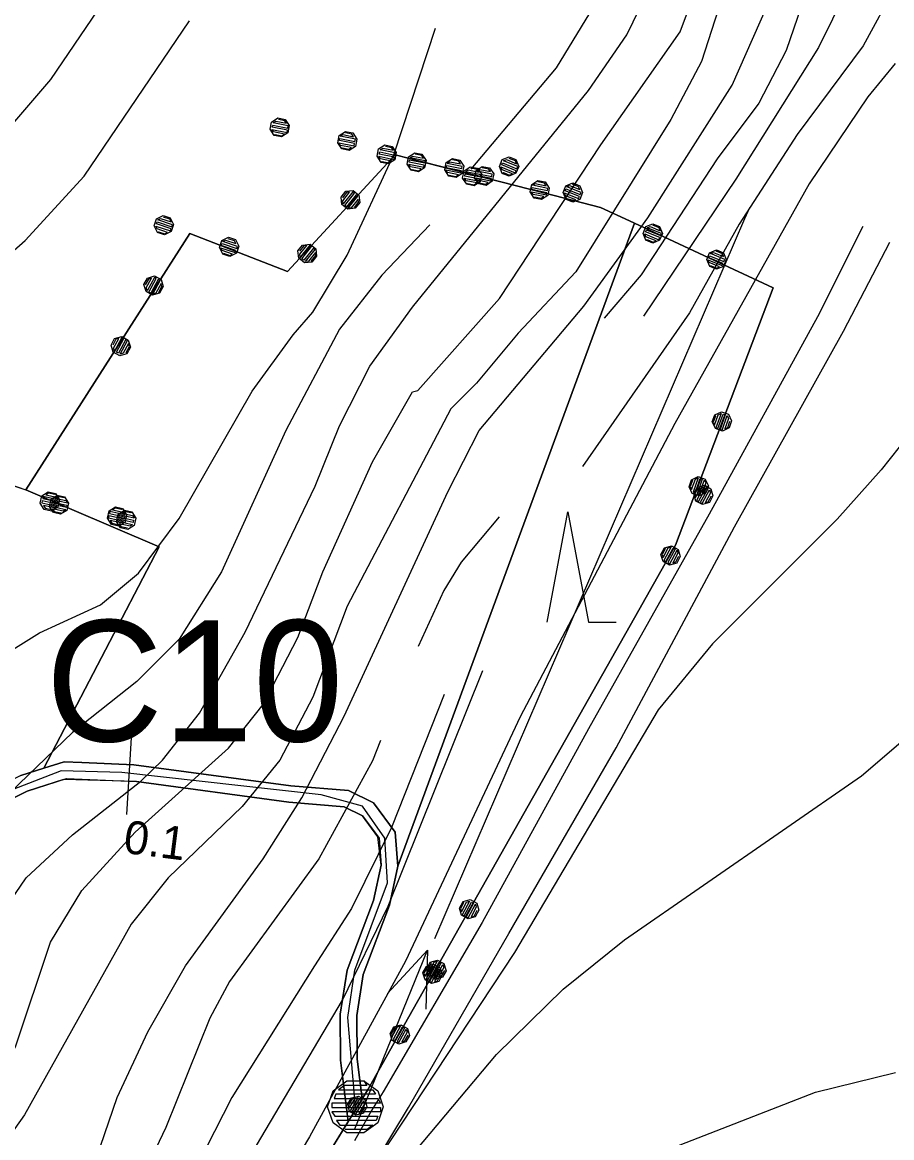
# Model space of a CAD drawing. Extents: x -645676 to -642474, y -1077513 to -1072613.
# Drawn here: x -643178.8 to -643021.2, y -1072932.3 to -1072729.9 of the extents above; entities that cross this region are included whole.
import ezdxf

# ---------------------------------------------------------------- set-up
doc = ezdxf.new("R2010")
doc.units = 0
for name, color, linetype in [('Kanalizace', 7, 'Continuous'), ('KULTURY_STAV', 7, 'Continuous'), ('KULTURY_ZNACKY', 7, 'Continuous'), ('OBVOD_PU', 7, 'Continuous'), ('PC_POPIS_STAV', 7, 'Continuous'), ('PC_STAN_STAV', 7, 'Continuous'), ('PC_STAV', 7, 'Continuous'), ('Silnice_II__t__dy_a_III__t__dy', 7, 'Continuous'), ('SPRAV_HR_STAV', 7, 'Continuous'), ('VODOVOD', 7, 'Continuous'), ('VRSTEVNICE', 7, 'Continuous')]:
    doc.layers.add(name, color=color, linetype=linetype)

# ---------------------------------------------------------------- blocks, each defined once
blk = doc.blocks.new('$437')
blk.add_lwpolyline([(0.15, 0.48), (0.4, 0.3), (0.5, 0.01), (0.4, -0.28), (0.15, -0.46), (-0.16, -0.46), (-0.41, -0.28), (-0.51, 0.01), (-0.41, 0.3), (-0.16, 0.48), (0.15, 0.48), (0.2, 0.4), (-0.2, 0.4), (-0.31, 0.32), (0.31, 0.32), (0.36, 0.24), (-0.36, 0.24), (-0.39, 0.16), (0.4, 0.16), (0.45, 0.08), (-0.43, 0.08), (-0.43, 0), (0.45, 0), (0.45, -0.08), (-0.43, -0.08), (-0.38, -0.16), (0.4, -0.16), (0.37, -0.24), (-0.35, -0.24), (-0.29, -0.32), (0.31, -0.32), (0.21, -0.4), (-0.19, -0.4)])
blk = doc.blocks.new('$943')
blk.add_line((0, 1.5), (0, -1.5))
blk = doc.blocks.new('3$0800')
blk.add_lwpolyline([(-0.75, 0), (0, 4), (0.75, 0), (1.75, 0)])
blk = doc.blocks.new('6$1520')
blk.add_line((-3.5, 0), (3.5, 0))
blk.add_lwpolyline([(1.5, 0.75), (3.5, 0), (1.5, -0.75)])
blk = doc.blocks.new('2$0620')
for points in [[(-1.07, 0.32), (-0.88, 0.13), (-0.88, -0.14), (-1.07, -0.33), (-1.34, -0.33), (-1.53, -0.14), (-1.53, 0.13), (-1.34, 0.32), (-1.07, 0.32), (-1.08, 0.28), (-1.32, 0.28), (-1.4, 0.2), (-1, 0.2), (-0.92, 0.12), (-1.48, 0.12), (-1.48, 0.04), (-0.92, 0.04), (-0.92, -0.04), (-1.48, -0.04), (-1.48, -0.12), (-0.92, -0.12), (-1, -0.2), (-1.4, -0.2), (-1.32, -0.28), (-1.08, -0.28)], [(1.43, 0.32), (1.62, 0.13), (1.62, -0.14), (1.43, -0.33), (1.16, -0.33), (0.97, -0.14), (0.97, 0.13), (1.16, 0.32), (1.43, 0.32), (1.4, 0.28), (1.16, 0.28), (1.08, 0.2), (1.48, 0.2), (1.56, 0.12), (1, 0.12), (1, 0.04), (1.56, 0.04), (1.56, -0.04), (1, -0.04), (1, -0.12), (1.56, -0.12), (1.48, -0.2), (1.08, -0.2), (1.16, -0.28), (1.4, -0.28)]]:
    blk.add_lwpolyline(points)

msp = doc.modelspace()

# ---------------------------------------------------------------- linework, layer by layer
at = {"layer": 'Kanalizace'}
msp.add_line((-643047.77, -1072765.55), (-643046.89, -1072763.51), dxfattribs=at)
at = {"layer": 'KULTURY_STAV'}
for points in [[(-643148.44, -1072768.25), (-643130.71, -1072775.14), (-643111.2, -1072753.98), (-643108.83, -1072754.58), (-643101.61, -1072756.43), (-643091.81, -1072758.94), (-643089.44, -1072759.55), (-643084.01, -1072760.93), (-643080.21, -1072761.9), (-643073.94, -1072763.51), (-643068.7, -1072765.95), (-643067.77, -1072766.38), (-643110.73, -1072883.04), (-643111.19, -1072876.9), (-643115.12, -1072871.57), (-643119.64, -1072869.31), (-643130.12, -1072868.45), (-643158.56, -1072864.66), (-643168.01, -1072864.26), (-643171.2, -1072864.12), (-643174.9, -1072865.29), (-643154, -1072825.07), (-643178.15, -1072814.75), (-643148.44, -1072768.25)], [(-643067.77, -1072766.38), (-643042.64, -1072778.11), (-643060.35, -1072824.79), (-643067.02, -1072836.6), (-643109.49, -1072911.77), (-643116.12, -1072923.5), (-643117.18, -1072925.23), (-643118.09, -1072918.06), (-643118.16, -1072910.14), (-643116.97, -1072902.71), (-643112.21, -1072890.1), (-643110.73, -1072883.04), (-643067.77, -1072766.38)], [(-643184.53, -1072812.6), (-643178.15, -1072814.75), (-643154, -1072825.07), (-643174.9, -1072865.29), (-643179.1, -1072866.62), (-643193.59, -1072873.94), (-643209.99, -1072880.6), (-643221.04, -1072883.43), (-643224.31, -1072878.16), (-643184.53, -1072812.6)], [(-643179.1, -1072866.62), (-643174.9, -1072865.29), (-643171.2, -1072864.12), (-643168.01, -1072864.26), (-643158.56, -1072864.66), (-643130.12, -1072868.45), (-643119.64, -1072869.31), (-643115.12, -1072871.57), (-643111.19, -1072876.9), (-643110.73, -1072883.04), (-643112.21, -1072890.1), (-643116.97, -1072902.71), (-643118.16, -1072910.14), (-643118.09, -1072918.06), (-643117.18, -1072925.23), (-643119.72, -1072929.35), (-643121.08, -1072918.25), (-643121.16, -1072909.92), (-643119.89, -1072901.94), (-643115.1, -1072889.26), (-643113.75, -1072882.84), (-643114.34, -1072877.69), (-643117.11, -1072873.93), (-643120.46, -1072872.26), (-643130.45, -1072871.44), (-643158.09, -1072867.68), (-643171.36, -1072867.32), (-643177.96, -1072869.41), (-643192.35, -1072876.67)], [(-643310.22, -1072998.61), (-643230.42, -1072929.19), (-643219.38, -1072886.11), (-643209.05, -1072883.45), (-643192.35, -1072876.67), (-643177.96, -1072869.41), (-643170.8, -1072867.14), (-643158.09, -1072867.68), (-643130.45, -1072871.44), (-643120.46, -1072872.26), (-643117.11, -1072873.93), (-643114.12, -1072877.99), (-643113.75, -1072882.84), (-643115.1, -1072889.26), (-643119.89, -1072901.94), (-643121.16, -1072909.92), (-643121.08, -1072918.25), (-643119.72, -1072929.35), (-643130.56, -1072946.95)]]:
    msp.add_lwpolyline(points, dxfattribs=at)
at = {"layer": 'OBVOD_PU'}
for points in [[(-643452.62, -1072953.74), (-643455.92, -1072900.92), (-643415.32, -1072890.43), (-643385.62, -1072882.75), (-643386.46, -1072823.02), (-643372.56, -1072773.44), (-643350.57, -1072776.28), (-643347.83, -1072776.63), (-643341.24, -1072778.17), (-643322.37, -1072781.31), (-643271.73, -1072789.74), (-643264.57, -1072790.93), (-643233.74, -1072796.06), (-643215.2, -1072802.29), (-643184.53, -1072812.6), (-643182.86, -1072813.16), (-643178.15, -1072814.75), (-643148.44, -1072768.25), (-643130.71, -1072775.14), (-643111.2, -1072753.98)], [(-643111.2, -1072753.98), (-643108.83, -1072754.58), (-643089.44, -1072759.55), (-643084.01, -1072760.93), (-643073.94, -1072763.51), (-643068.7, -1072765.95), (-643042.64, -1072778.11), (-643060.35, -1072824.79), (-643067.02, -1072836.6), (-643109.49, -1072911.77), (-643116.12, -1072923.5), (-643130.56, -1072946.95)]]:
    msp.add_lwpolyline(points, dxfattribs=at)
at = {"layer": 'PC_STAV'}
msp.add_lwpolyline([(-643118.36, -1072926.82), (-643119.77, -1072910.53), (-643118.52, -1072901.91), (-643112.57, -1072886.09), (-643113.04, -1072877.95), (-643117.11, -1072872.15), (-643124.63, -1072870.12), (-643160.79, -1072866.05), (-643171.75, -1072865.73), (-643181.46, -1072869.49), (-643201.5, -1072878.73), (-643211.52, -1072882.49), (-643220.28, -1072884.68)], dxfattribs=at)
at = {"layer": 'Silnice_II__t__dy_a_III__t__dy'}
for p, q in [((-643026.4, -1072766.98), (-643034.61, -1072783.38)), ((-643029.92, -1072785.95), (-643021.48, -1072769.8)), ((-643034.61, -1072783.38), (-643054.28, -1072819.15)), ((-643049.67, -1072821.44), (-643029.92, -1072785.95)), ((-643054.28, -1072819.15), (-643076.13, -1072858.14)), ((-643071.12, -1072861.55), (-643049.67, -1072821.44)), ((-643076.13, -1072858.14), (-643095.42, -1072893.26)), ((-643090.6, -1072895.29), (-643071.12, -1072861.55)), ((-643095.42, -1072893.26), (-643113.38, -1072923.97)), ((-643108.78, -1072926.81), (-643090.6, -1072895.29)), ((-643113.38, -1072923.97), (-643115.49, -1072927.37)), ((-643115.49, -1072927.37), (-643118.56, -1072932.91)), ((-643117.68, -1072941.53), (-643108.78, -1072926.81))]:
    msp.add_line(p, q, dxfattribs=at)
at = {"layer": 'SPRAV_HR_STAV'}
for p, q in [((-643111.2, -1072753.98), (-643130.71, -1072775.14)), ((-643108.83, -1072754.58), (-643111.2, -1072753.98)), ((-643089.44, -1072759.55), (-643108.83, -1072754.58)), ((-643084.01, -1072760.93), (-643089.44, -1072759.55)), ((-643073.94, -1072763.51), (-643084.01, -1072760.93)), ((-643068.7, -1072765.95), (-643073.94, -1072763.51)), ((-643042.64, -1072778.11), (-643068.7, -1072765.95)), ((-643148.44, -1072768.25), (-643178.15, -1072814.75)), ((-643130.71, -1072775.14), (-643148.44, -1072768.25)), ((-643060.35, -1072824.79), (-643042.64, -1072778.11)), ((-643182.86, -1072813.16), (-643178.15, -1072814.75)), ((-643067.02, -1072836.6), (-643060.35, -1072824.79)), ((-643109.49, -1072911.77), (-643067.02, -1072836.6)), ((-643116.12, -1072923.5), (-643109.49, -1072911.77)), ((-643130.56, -1072946.95), (-643116.12, -1072923.5))]:
    msp.add_line(p, q, dxfattribs=at)
at = {"layer": 'VODOVOD'}
msp.add_line((-643104.01, -1072896.15), (-643047.77, -1072765.55), dxfattribs=at)
at = {"layer": 'VRSTEVNICE'}
for points in [[(-643168.46, -1072613.42), (-643166.6, -1072621.11), (-643159.91, -1072637.35), (-643145.95, -1072664.41), (-643142.67, -1072675.23), (-643142.39, -1072686.05), (-643143.24, -1072691.47), (-643145.09, -1072696.88), (-643147.94, -1072702.29), (-643173.72, -1072740.32), (-643184.26, -1072752.57), (-643201.07, -1072767.66), (-643210.75, -1072773.36), (-643221.01, -1072777.77), (-643251.77, -1072787.74), (-643262.02, -1072792.3), (-643272.28, -1072798.57), (-643276.55, -1072802.41), (-643279.97, -1072806.54), (-643288.09, -1072820.79), (-643290.36, -1072832.75), (-643289.94, -1072843), (-643285.52, -1072864.65), (-643279.36, -1072908.92)], [(-642970.02, -1072613.42), (-642970.34, -1072613.56), (-642983.87, -1072614.84), (-642985.01, -1072615.84), (-642989.57, -1072624.81), (-642996.83, -1072644.75), (-643004.81, -1072670.67), (-643013.78, -1072704.57), (-643020.48, -1072723.37), (-643026.32, -1072734.19), (-643038.28, -1072750.29), (-643048.82, -1072766.52), (-643057.79, -1072782.62), (-643077.2, -1072810.5)], [(-643005.35, -1072613.42), (-643020.48, -1072671.24), (-643034.86, -1072719.1), (-643040.27, -1072735.05), (-643045.26, -1072744.59), (-643052.81, -1072754.7), (-643066.6, -1072775.76), (-643073.29, -1072783.59)], [(-642994.1, -1072613.42), (-642998.83, -1072626.81), (-643009.37, -1072660.7), (-643019.48, -1072699.44), (-643026.88, -1072719.1), (-643034.43, -1072734.48), (-643049.39, -1072758.41), (-643066.15, -1072783.25)], [(-643168.45, -1072944.98), (-643161.62, -1072925.04), (-643156.06, -1072913.08), (-643149.22, -1072901.11), (-643135.13, -1072881.74), (-643128.15, -1072870.63), (-643120.46, -1072855.82), (-643101.66, -1072815.09), (-643095.96, -1072803.98), (-643077.01, -1072781.44), (-643065.37, -1072765.39), (-643050.11, -1072741.31), (-643038.56, -1072715.11), (-643036.43, -1072706.56), (-643028.02, -1072680.64), (-643021.33, -1072650.74), (-643018.06, -1072622.82)], [(-643034.84, -1072665.7), (-643044.26, -1072701.72), (-643055.65, -1072737.04), (-643061.21, -1072747.58), (-643078.44, -1072775.21), (-643088.92, -1072786.35), (-643096.42, -1072795.41), (-643101.08, -1072800.07), (-643119.89, -1072835.88), (-643126.15, -1072852.4), (-643132.13, -1072863.8), (-643138.97, -1072872.2), (-643152.36, -1072885.16), (-643159.05, -1072893.56), (-643178.42, -1072928.17), (-643192.81, -1072948.4)], [(-643191.38, -1072936.43), (-643187.54, -1072931.16), (-643179.99, -1072915.64), (-643173.72, -1072896.84), (-643168.02, -1072887.44), (-643158.34, -1072876.9), (-643141.39, -1072861.66), (-643135.13, -1072853.69), (-643128.86, -1072841.58), (-643124.3, -1072829.62), (-643115.33, -1072809.68), (-643108.07, -1072797), (-643107.07, -1072796.72), (-643092.26, -1072780.05), (-643073.88, -1072752.14), (-643059.5, -1072731.63), (-643048.82, -1072702.86), (-643042.09, -1072674.79)], [(-643265.31, -1072938.69), (-643262.76, -1072941.07), (-643255.76, -1072942.7), (-643239.81, -1072941.99), (-643223.85, -1072942.27), (-643213.03, -1072940.71), (-643207.76, -1072938.57), (-643199.07, -1072930.59), (-643191.1, -1072906.81), (-643185.54, -1072895.98), (-643178.14, -1072885.16), (-643169.73, -1072877.33), (-643157.34, -1072867.64), (-643153.36, -1072863.8), (-643146.66, -1072855.25), (-643138.4, -1072840.58), (-643125.73, -1072814.09), (-643121.31, -1072803.13), (-643115.76, -1072792.3), (-643108.07, -1072781.62), (-643076.16, -1072742.31), (-643069.18, -1072732.2), (-643054.25, -1072701.45), (-643050.11, -1072685.4)], [(-643066.15, -1072707.14), (-643071.41, -1072720.76), (-643082, -1072738.18), (-643097.46, -1072756.59)], [(-643257.91, -1072916.52), (-643258.18, -1072915.92), (-643261.31, -1072902.54), (-643263.3, -1072889.72), (-643264.3, -1072876.9), (-643264.44, -1072856.11), (-643266.72, -1072840.73), (-643266.72, -1072833.03), (-643266.01, -1072827.91), (-643262.17, -1072817.65), (-643258.75, -1072812.53), (-643254.47, -1072807.83), (-643247.78, -1072803.27), (-643242.23, -1072800.56), (-643211.04, -1072790.59), (-643199.64, -1072785.47), (-643190.53, -1072780.2), (-643178.28, -1072769.51), (-643167.6, -1072757.84), (-643148.51, -1072729.64)], [(-643228.28, -1072883.3), (-643227.84, -1072883.88), (-643223.71, -1072887.01), (-643219.24, -1072887.74), (-643215.49, -1072886.77), (-643212.34, -1072884.71), (-643206.48, -1072877.33), (-643196.79, -1072861.66), (-643189.53, -1072851.83), (-643180.56, -1072843.72), (-643175.72, -1072840.73), (-643164.61, -1072835.6), (-643157.77, -1072829.9), (-643150.36, -1072819.93), (-643137.12, -1072796.86), (-643129.71, -1072786.61), (-643126.13, -1072782.51), (-643119.91, -1072772.17), (-643111.38, -1072753.79), (-643103.87, -1072731.01)], [(-643020.51, -1072737.4), (-643025.46, -1072743.45), (-643036.14, -1072759.26), (-643060.5, -1072802.7), (-643088.55, -1072855.96), (-643109.35, -1072900.26), (-643126.72, -1072932.16), (-643139.4, -1072953.52)], [(-643104.91, -1072766.68), (-643113.6, -1072775.82), (-643121.31, -1072785.61), (-643131, -1072803.98), (-643142.67, -1072829.62), (-643150.36, -1072841.86), (-643158.06, -1072849.55), (-643169.73, -1072858.81), (-643187.54, -1072875.9), (-643192.81, -1072882.45), (-643197.08, -1072889.86), (-643207.62, -1072918.77), (-643213.17, -1072926.75), (-643215.17, -1072928.6), (-643220.15, -1072930.59), (-643245.79, -1072927.89), (-643250.91, -1072926.46), (-643252.1, -1072925.69)], [(-643011.65, -1072796.72), (-643023.04, -1072811.1), (-643031.02, -1072820.07), (-643053.66, -1072842.72), (-643063.49, -1072854.68), (-643089.55, -1072898.69), (-643118.18, -1072942.13), (-643124.94, -1072950.24)], [(-643092.34, -1072819.63), (-643099.24, -1072827.91), (-643102.37, -1072833.03), (-643107.05, -1072843.18)], [(-643149.37, -1072955.8), (-643120.74, -1072907.38), (-643112.48, -1072890.29), (-643095.31, -1072847.52)], [(-643102.29, -1072851.92), (-643111.87, -1072876), (-643119.11, -1072890.75), (-643125.84, -1072901.11), (-643140.82, -1072925.04), (-643156.63, -1072956.09), (-643164.89, -1072966.34), (-643168.59, -1072970.04), (-643173.72, -1072973.89), (-643183.98, -1072978.59), (-643194.23, -1072981.01), (-643204.48, -1072981.72), (-643214.74, -1072980.87), (-643224.99, -1072978.16), (-643235.25, -1072976.45), (-643245.5, -1072978.02), (-643255.76, -1072981.72), (-643266.01, -1072984.43), (-643271.14, -1072985)], [(-643113.85, -1072860.24), (-643115.33, -1072863.94), (-643125.01, -1072881.74), (-643141.25, -1072903.96), (-643144.81, -1072910.65), (-643152.79, -1072930.45), (-643163.47, -1072952.95)], [(-643112.77, -1072940.99), (-643092.83, -1072917.21), (-643080.72, -1072905.38), (-643069.61, -1072896.41), (-643026.6, -1072866.65), (-643019.48, -1072860.52)], [(-643083.28, -1072942.84), (-643035, -1072924.04), (-643020.48, -1072920.48)]]:
    msp.add_lwpolyline(points, dxfattribs=at)

# ---------------------------------------------------------------- block references
at = {"layer": 'KULTURY_ZNACKY', "xscale": 5, "yscale": 5}
msp.add_blockref('3$0800', (-643079.89, -1072838.76), dxfattribs=at)
at = {"layer": 'PC_STAN_STAV', "xscale": 5.000000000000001, "yscale": 5, "rotation": 176.607064}
msp.add_blockref('$943', (-643159.42, -1072866.2), dxfattribs=at)
at = {"layer": 'PC_STAN_STAV', "xscale": 10, "yscale": 10}
msp.add_blockref('$437', (-643118.36, -1072926.82), dxfattribs=at)
at = {"layer": 'SPRAV_HR_STAV'}
for p, xscale, yscale, rotation in [((-643125.79, -1072750.29), 5, 4.999999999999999, 168.68687700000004), ((-643106.39, -1072755.2), 5, 5.000000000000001, 168.514254), ((-643100.97, -1072756.62), 4.999999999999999, 5.000000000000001, 168.633241), ((-643084.56, -1072758.56), 5, 5, 157.736821), ((-643090.89, -1072759.17), 5, 5, 168.520341), ((-643123.06, -1072766.85), 5, 5, -128.709217), ((-643147.02, -1072768.8), 5, 5, 161.534472), ((-643058.5, -1072770.71), 4.999999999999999, 5.000000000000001, 157.690524), ((-643157.86, -1072783), 5, 5, -118.43168200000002), ((-643054.14, -1072808.43), 5, 4.999999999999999, 70.431855), ((-643058.41, -1072821.36), 5, 4.999999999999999, 61.599975), ((-643167.94, -1072818.16), 5, 5.000000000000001, -12.578166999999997), ((-643166.28, -1072818.76), 5.000000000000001, 4.999999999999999, -12.696029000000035), ((-643100.88, -1072896.53), 5.000000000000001, 5, 61.59067700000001), ((-643107.51, -1072908.27), 5, 5.000000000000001, 61.580454), ((-643121.38, -1072932.05), 4.999999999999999, 5, 59.395001)]:
    msp.add_blockref('2$0620', p, dxfattribs=dict(at, xscale=xscale, yscale=yscale, rotation=rotation))
at = {"layer": 'VODOVOD', "xscale": 5, "yscale": 5.000000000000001, "rotation": 67.86486500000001}
msp.add_blockref('6$1520', (-643111.92, -1072914.52), dxfattribs=at)

# ---------------------------------------------------------------- texts
at = {"layer": 'PC_POPIS_STAV'}
msp.add_text('C10', height=22, dxfattribs=at).set_placement((-643174.57, -1072860.41))
at = {"layer": 'PC_STAN_STAV'}
msp.add_text('0.1', height=6, rotation=352.827, dxfattribs=at).set_placement((-643160.64, -1072880.61))

doc.saveas('drawing.dxf')
